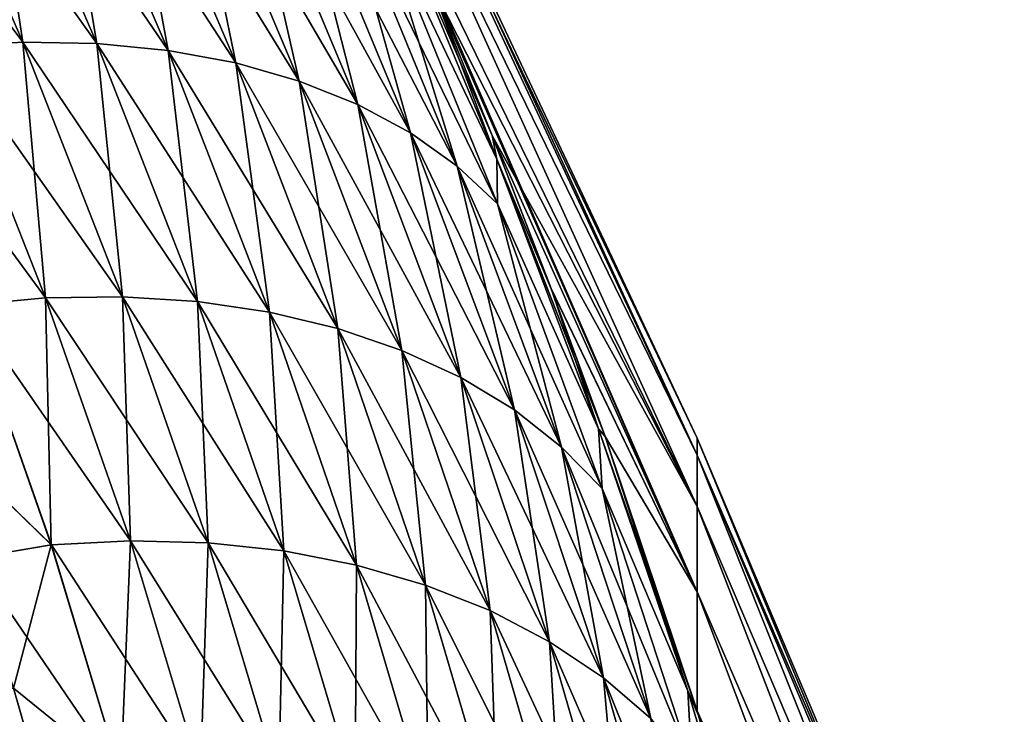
# Model space of a CAD drawing. Header units: metres. Extents: x -61 to 49, y -32 to 32.
# Tile 342 of 343: x 42.87 to 45.33, y 19.68 to 21.42. Entities that reach past the tile are written whole.
import ezdxf

# ---------------------------------------------------------------- set-up
doc = ezdxf.new("R2010")
doc.units = ezdxf.units.M
doc.layers.add('solid_K_27_40_10_000Y34', color=7, linetype='CONTINUOUS')

msp = doc.modelspace()

# ---------------------------------------------------------------- linework, layer by layer
at = {"layer": 'solid_K_27_40_10_000Y34'}
for points in [[(43.721645, 22.158976), (44.560349, 20.374798), (44.560349, 20.332024, -1.319539)], [(43.721645, 22.132359, 1.085762), (44.560349, 20.374798), (43.721645, 22.158976)], [(43.721645, 22.13236, -1.085752), (43.721645, 22.158976), (44.560349, 20.332024, -1.319539)], [(43.721645, 22.052576, -2.168895), (43.721645, 22.13236, -1.085752), (44.560349, 20.332024, -1.319539)], [(43.721645, 22.132359, 1.085762), (44.560349, 20.332026, 1.319526), (44.560349, 20.374798)], [(43.721645, 22.132359, 1.085762), (43.721645, 22.052574, 2.168915), (44.560349, 20.332026, 1.319526)], [(43.721645, 22.052576, -2.168895), (44.560349, 20.332024, -1.319539), (44.560349, 20.203882, -2.633538)], [(43.722389, 21.91843, -3.245898), (43.721645, 22.052576, -2.168895), (44.560349, 20.203882, -2.633538)], [(43.721645, 22.052574, 2.168915), (44.560349, 20.203886, 2.633512), (44.560349, 20.332026, 1.319526)], [(43.721645, 22.052574, 2.168915), (43.722401, 21.918407, 3.245915), (44.560349, 20.203886, 2.633512)], [(42.591705, 22.017912, -4.79793), (42.875687, 21.363663, -5.341428), (42.403103, 21.998253, -4.870681)], [(42.775063, 22.023779, 4.710768), (42.591702, 22.01792, 4.797924), (42.875683, 21.363674, 5.341419)], [(42.875683, 21.363674, 5.341419), (42.591702, 22.01792, 4.797924), (42.684978, 21.352444, 5.410386)], [(42.775066, 22.023771, -4.710774), (43.061092, 21.360603, -5.258564), (42.591705, 22.017912, -4.79793)], [(43.061092, 21.360603, -5.258564), (42.875687, 21.363663, -5.341428), (42.591705, 22.017912, -4.79793)], [(43.061089, 21.360615, 5.258554), (42.775063, 22.023779, 4.710768), (42.875683, 21.363674, 5.341419)], [(42.951283, 22.015779, 4.610107), (42.775063, 22.023779, 4.710768), (43.061089, 21.360615, 5.258554)], [(43.239285, 21.343287, -5.162656), (43.061092, 21.360603, -5.258564), (42.775066, 22.023771, -4.710774)], [(42.951286, 22.015772, -4.610113), (43.239285, 21.343287, -5.162656), (42.775066, 22.023771, -4.710774)], [(42.875687, 21.363663, -5.341428), (42.684982, 21.352432, -5.410395), (42.403103, 21.998253, -4.870681)], [(43.239281, 21.343298, 5.162646), (42.951283, 22.015779, 4.610107), (43.061089, 21.360615, 5.258554)], [(43.118553, 21.994001, 4.49698), (42.951283, 22.015779, 4.610107), (43.239281, 21.343298, 5.162646)], [(43.408428, 21.31189, -5.054695), (43.239285, 21.343287, -5.162656), (42.951286, 22.015772, -4.610113)], [(43.118557, 21.993994, -4.496985), (43.408428, 21.31189, -5.054695), (42.951286, 22.015772, -4.610113)], [(43.408424, 21.311903, 5.054685), (43.118553, 21.994001, 4.49698), (43.239281, 21.343298, 5.162646)], [(43.275143, 21.958673, 4.372549), (43.118553, 21.994001, 4.49698), (43.408424, 21.311903, 5.054685)], [(43.56678, 21.266741, -4.935791), (43.408428, 21.31189, -5.054695), (43.118557, 21.993994, -4.496985)], [(43.275146, 21.958666, -4.372555), (43.56678, 21.266741, -4.935791), (43.118557, 21.993994, -4.496985)], [(43.566772, 21.266754, 4.935781), (43.275143, 21.958673, 4.372549), (43.408424, 21.311903, 5.054685)], [(43.419434, 21.910162, 4.238099), (43.275143, 21.958673, 4.372549), (43.566772, 21.266754, 4.935781)], [(43.7127, 21.208305, -4.807169), (43.56678, 21.266741, -4.935791), (43.275146, 21.958666, -4.372555)], [(43.419437, 21.910154, -4.238104), (43.7127, 21.208305, -4.807169), (43.275146, 21.958666, -4.372555)], [(43.722389, 21.91843, -3.245898), (44.560349, 20.203882, -2.633538), (44.560349, 19.990911, -3.93648)], [(43.892822, 21.516258, -3.563208), (43.722389, 21.91843, -3.245898), (44.560349, 19.990911, -3.93648)], [(43.722401, 21.918407, 3.245915), (43.892742, 21.516453, 3.563051), (44.560349, 20.203886, 2.633512)], [(43.712696, 21.208319, 4.807159), (43.419434, 21.910162, 4.238099), (43.566772, 21.266754, 4.935781)], [(43.549946, 21.848963, 4.095017), (43.419434, 21.910162, 4.238099), (43.712696, 21.208319, 4.807159)], [(43.844688, 21.137182, -4.670161), (43.7127, 21.208305, -4.807169), (43.419437, 21.910154, -4.238104)], [(43.54995, 21.848953, -4.095024), (43.844688, 21.137182, -4.670161), (43.419437, 21.910154, -4.238104)], [(43.844685, 21.137196, 4.670151), (43.549946, 21.848963, 4.095017), (43.712696, 21.208319, 4.807159)], [(43.665333, 21.775705, 3.944782), (43.549946, 21.848963, 4.095017), (43.844685, 21.137196, 4.670151)], [(43.961384, 21.054106, -4.526178), (43.844688, 21.137182, -4.670161), (43.54995, 21.848953, -4.095024)], [(43.665337, 21.775696, -3.944788), (43.961384, 21.054106, -4.526178), (43.54995, 21.848953, -4.095024)], [(43.96138, 21.054119, 4.526167), (43.665333, 21.775705, 3.944782), (43.844685, 21.137196, 4.670151)], [(43.764397, 21.691145, 3.78894), (43.665333, 21.775705, 3.944782), (43.96138, 21.054119, 4.526167)], [(44.061584, 20.959932, -4.376705), (43.961384, 21.054106, -4.526178), (43.665337, 21.775696, -3.944788)], [(43.7644, 21.691135, -3.788947), (44.061584, 20.959932, -4.376705), (43.665337, 21.775696, -3.944788)], [(44.060181, 21.071562, 4.043934), (43.775688, 21.76193, 3.503893), (43.764397, 21.691145, 3.78894)], [(43.775681, 21.76195, -3.503878), (44.060173, 21.071585, -4.043914), (43.7644, 21.691135, -3.788947)], [(43.775681, 21.76195, -3.503878), (43.892822, 21.516258, -3.563208), (44.048889, 21.130545, -3.88301)], [(43.775681, 21.76195, -3.503878), (44.048889, 21.130545, -3.88301), (44.060173, 21.071585, -4.043914)], [(44.060181, 21.071562, 4.043934), (43.892742, 21.516453, 3.563051), (43.775688, 21.76193, 3.503893)], [(44.061581, 20.959946, 4.376694), (43.764397, 21.691145, 3.78894), (43.96138, 21.054119, 4.526167)], [(44.060181, 21.071562, 4.043934), (43.764397, 21.691145, 3.78894), (44.061581, 20.959946, 4.376694)], [(44.060173, 21.071585, -4.043914), (44.061584, 20.959932, -4.376705), (43.7644, 21.691135, -3.788947)], [(43.892742, 21.516453, 3.563051), (44.048737, 21.130932, 3.882682), (44.560349, 20.203886, 2.633512)], [(44.060181, 21.071562, 4.043934), (44.048737, 21.130932, 3.882682), (43.892742, 21.516453, 3.563051)], [(44.048889, 21.130545, -3.88301), (43.892822, 21.516258, -3.563208), (44.560349, 19.990911, -3.93648)], [(42.684982, 21.352432, -5.410395), (42.932686, 20.724766, -5.985774), (42.490944, 21.32703, -5.464752)], [(42.875683, 21.363674, 5.341419), (42.684978, 21.352444, 5.410386), (42.932682, 20.724781, 5.98576)], [(42.932682, 20.724781, 5.98576), (42.684978, 21.352444, 5.410386), (42.736717, 20.707083, 6.03612)], [(42.875687, 21.363663, -5.341428), (43.125286, 20.727734, -5.921373), (42.684982, 21.352432, -5.410395)], [(43.125286, 20.727734, -5.921373), (42.932686, 20.724766, -5.985774), (42.684982, 21.352432, -5.410395)], [(43.125282, 20.727749, 5.921359), (42.875683, 21.363674, 5.341419), (42.932682, 20.724781, 5.98576)], [(43.061089, 21.360615, 5.258554), (42.875683, 21.363674, 5.341419), (43.125282, 20.727749, 5.921359)], [(43.312538, 20.715939, -5.843597), (43.125286, 20.727734, -5.921373), (42.875687, 21.363663, -5.341428)], [(43.061092, 21.360603, -5.258564), (43.312538, 20.715939, -5.843597), (42.875687, 21.363663, -5.341428)], [(43.312531, 20.715956, 5.843583), (43.061089, 21.360615, 5.258554), (43.125282, 20.727749, 5.921359)], [(43.239281, 21.343298, 5.162646), (43.061089, 21.360615, 5.258554), (43.312531, 20.715956, 5.843583)], [(43.492508, 20.689505, -5.753249), (43.312538, 20.715939, -5.843597), (43.061092, 21.360603, -5.258564)], [(43.239285, 21.343287, -5.162656), (43.492508, 20.689505, -5.753249), (43.061092, 21.360603, -5.258564)], [(43.4925, 20.689522, 5.753235), (43.239281, 21.343298, 5.162646), (43.312531, 20.715956, 5.843583)], [(43.408424, 21.311903, 5.054685), (43.239281, 21.343298, 5.162646), (43.4925, 20.689522, 5.753235)], [(43.663342, 20.648703, -5.65126), (43.492508, 20.689505, -5.753249), (43.239285, 21.343287, -5.162656)], [(43.408428, 21.31189, -5.054695), (43.663342, 20.648703, -5.65126), (43.239285, 21.343287, -5.162656)], [(42.932686, 20.724766, -5.985774), (42.736725, 20.707067, -6.036135), (42.490944, 21.32703, -5.464752)], [(43.663338, 20.64872, 5.651246), (43.408424, 21.311903, 5.054685), (43.4925, 20.689522, 5.753235)], [(43.566772, 21.266754, 4.935781), (43.408424, 21.311903, 5.054685), (43.663338, 20.64872, 5.651246)], [(43.82328, 20.593956, -5.538681), (43.663342, 20.648703, -5.65126), (43.408428, 21.31189, -5.054695)], [(43.56678, 21.266741, -4.935791), (43.82328, 20.593956, -5.538681), (43.408428, 21.31189, -5.054695)], [(43.823273, 20.593973, 5.538666), (43.566772, 21.266754, 4.935781), (43.663338, 20.64872, 5.651246)], [(43.712696, 21.208319, 4.807159), (43.566772, 21.266754, 4.935781), (43.823273, 20.593973, 5.538666)], [(43.970665, 20.525829, -5.416671), (43.82328, 20.593956, -5.538681), (43.56678, 21.266741, -4.935791)], [(43.7127, 21.208305, -4.807169), (43.970665, 20.525829, -5.416671), (43.56678, 21.266741, -4.935791)], [(43.970661, 20.525846, 5.416656), (43.712696, 21.208319, 4.807159), (43.823273, 20.593973, 5.538666)], [(43.844685, 21.137196, 4.670151), (43.712696, 21.208319, 4.807159), (43.970661, 20.525846, 5.416656)], [(44.103989, 20.445021, -5.286491), (43.970665, 20.525829, -5.416671), (43.7127, 21.208305, -4.807169)], [(43.844688, 21.137182, -4.670161), (44.103989, 20.445021, -5.286491), (43.7127, 21.208305, -4.807169)], [(44.103981, 20.44504, 5.286476), (43.844685, 21.137196, 4.670151), (43.970661, 20.525846, 5.416656)], [(43.96138, 21.054119, 4.526167), (43.844685, 21.137196, 4.670151), (44.103981, 20.44504, 5.286476)], [(44.221867, 20.352367, -5.149484), (44.103989, 20.445021, -5.286491), (43.844688, 21.137182, -4.670161)], [(43.961384, 21.054106, -4.526178), (44.221867, 20.352367, -5.149484), (43.844688, 21.137182, -4.670161)], [(44.048737, 21.130932, 3.882682), (44.560349, 19.990919, 3.936441), (44.560349, 20.203886, 2.633512)], [(44.048737, 21.130932, 3.882682), (44.196144, 20.748236, 4.215476), (44.560349, 19.990919, 3.936441)], [(44.060181, 21.071562, 4.043934), (44.196144, 20.748236, 4.215476), (44.048737, 21.130932, 3.882682)], [(44.196293, 20.747829, -4.215839), (44.048889, 21.130545, -3.88301), (44.560349, 19.990911, -3.93648)], [(44.060173, 21.071585, -4.043914), (44.048889, 21.130545, -3.88301), (44.196293, 20.747829, -4.215839)], [(44.060173, 21.071585, -4.043914), (44.196293, 20.747829, -4.215839), (44.33112, 20.378624, -4.552495)], [(44.060173, 21.071585, -4.043914), (44.33112, 20.378624, -4.552495), (44.314369, 20.397753, -4.621278)], [(44.060173, 21.071585, -4.043914), (44.314369, 20.397753, -4.621278), (44.061584, 20.959932, -4.376705)], [(44.314381, 20.397726, 4.621302), (44.196144, 20.748236, 4.215476), (44.060181, 21.071562, 4.043934)], [(44.314381, 20.397726, 4.621302), (44.060181, 21.071562, 4.043934), (44.061581, 20.959946, 4.376694)], [(44.221859, 20.352385, 5.149468), (43.96138, 21.054119, 4.526167), (44.103981, 20.44504, 5.286476)], [(44.061581, 20.959946, 4.376694), (43.96138, 21.054119, 4.526167), (44.221859, 20.352385, 5.149468)], [(44.323086, 20.248821, -5.007063), (44.221867, 20.352367, -5.149484), (43.961384, 21.054106, -4.526178)], [(44.061584, 20.959932, -4.376705), (44.323086, 20.248821, -5.007063), (43.961384, 21.054106, -4.526178)], [(44.323082, 20.24884, 5.007047), (44.061581, 20.959946, 4.376694), (44.221859, 20.352385, 5.149468)], [(44.314381, 20.397726, 4.621302), (44.061581, 20.959946, 4.376694), (44.323082, 20.24884, 5.007047)], [(44.314369, 20.397753, -4.621278), (44.323086, 20.248821, -5.007063), (44.061584, 20.959932, -4.376705)], [(44.196144, 20.748236, 4.215476), (44.330975, 20.379032, 4.552114), (44.560349, 19.990919, 3.936441)], [(44.314381, 20.397726, 4.621302), (44.330975, 20.379032, 4.552114), (44.196144, 20.748236, 4.215476)], [(44.33112, 20.378624, -4.552495), (44.196293, 20.747829, -4.215839), (44.560349, 19.990911, -3.93648)], [(42.932682, 20.724781, 5.98576), (42.736717, 20.707083, 6.03612), (42.947212, 20.107948, 6.641373)], [(42.932686, 20.724766, -5.985774), (43.144867, 20.118156, -6.59578), (42.736725, 20.707067, -6.036135)], [(43.125282, 20.727749, 5.921359), (42.932682, 20.724781, 5.98576), (43.144859, 20.118176, 6.595758)], [(43.144859, 20.118176, 6.595758), (42.932682, 20.724781, 5.98576), (42.947212, 20.107948, 6.641373)], [(43.125286, 20.727734, -5.921373), (43.33913, 20.113115, -6.536719), (42.932686, 20.724766, -5.985774)], [(43.33913, 20.113115, -6.536719), (43.144867, 20.118156, -6.59578), (42.932686, 20.724766, -5.985774)], [(43.339123, 20.113136, 6.536697), (43.125282, 20.727749, 5.921359), (43.144859, 20.118176, 6.595758)], [(43.312531, 20.715956, 5.843583), (43.125282, 20.727749, 5.921359), (43.339123, 20.113136, 6.536697)], [(43.527996, 20.092857, -6.464822), (43.33913, 20.113115, -6.536719), (43.125286, 20.727734, -5.921373)], [(43.312538, 20.715939, -5.843597), (43.527996, 20.092857, -6.464822), (43.125286, 20.727734, -5.921373)], [(43.527992, 20.092878, 6.464799), (43.312531, 20.715956, 5.843583), (43.339123, 20.113136, 6.536697)], [(43.4925, 20.689522, 5.753235), (43.312531, 20.715956, 5.843583), (43.527992, 20.092878, 6.464799)], [(43.709526, 20.057592, -6.38083), (43.527996, 20.092857, -6.464822), (43.312538, 20.715939, -5.843597)], [(43.492508, 20.689505, -5.753249), (43.709526, 20.057592, -6.38083), (43.312538, 20.715939, -5.843597)], [(42.947212, 20.107948, 6.641373), (42.736717, 20.707083, 6.03612), (42.636452, 20.410013, 6.333958)], [(42.736725, 20.707067, -6.036135), (42.947216, 20.107927, -6.641395), (42.636478, 20.409943, -6.334029)], [(43.144867, 20.118156, -6.59578), (42.947216, 20.107927, -6.641395), (42.736725, 20.707067, -6.036135)], [(43.709518, 20.057613, 6.380807), (43.4925, 20.689522, 5.753235), (43.527992, 20.092878, 6.464799)], [(43.663338, 20.64872, 5.651246), (43.4925, 20.689522, 5.753235), (43.709518, 20.057613, 6.380807)], [(43.881844, 20.007681, -6.28561), (43.709526, 20.057592, -6.38083), (43.492508, 20.689505, -5.753249)], [(43.663342, 20.648703, -5.65126), (43.881844, 20.007681, -6.28561), (43.492508, 20.689505, -5.753249)], [(43.881836, 20.007704, 6.285586), (43.663338, 20.64872, 5.651246), (43.709518, 20.057613, 6.380807)], [(43.823273, 20.593973, 5.538666), (43.663338, 20.64872, 5.651246), (43.881836, 20.007704, 6.285586)], [(44.043171, 19.943642, -6.18014), (43.881844, 20.007681, -6.28561), (43.663342, 20.648703, -5.65126)], [(43.82328, 20.593956, -5.538681), (44.043171, 19.943642, -6.18014), (43.663342, 20.648703, -5.65126)], [(44.043163, 19.943665, 6.180117), (43.823273, 20.593973, 5.538666), (43.881836, 20.007704, 6.285586)], [(43.970661, 20.525846, 5.416656), (43.823273, 20.593973, 5.538666), (44.043163, 19.943665, 6.180117)], [(44.191845, 19.866135, -6.065511), (44.043171, 19.943642, -6.18014), (43.82328, 20.593956, -5.538681)], [(43.970665, 20.525829, -5.416671), (44.191845, 19.866135, -6.065511), (43.82328, 20.593956, -5.538681)], [(44.191837, 19.866158, 6.065487), (43.970661, 20.525846, 5.416656), (44.043163, 19.943665, 6.180117)], [(44.103981, 20.44504, 5.286476), (43.970661, 20.525846, 5.416656), (44.191837, 19.866158, 6.065487)], [(44.326328, 19.775957, -5.942905), (44.191845, 19.866135, -6.065511), (43.970665, 20.525829, -5.416671)], [(44.103989, 20.445021, -5.286491), (44.326328, 19.775957, -5.942905), (43.970665, 20.525829, -5.416671)], [(44.326324, 19.775982, 5.942881), (44.103981, 20.44504, 5.286476), (44.191837, 19.866158, 6.065487)], [(44.221859, 20.352385, 5.149468), (44.103981, 20.44504, 5.286476), (44.326324, 19.775982, 5.942881)], [(44.445244, 19.67404, -5.813587), (44.326328, 19.775957, -5.942905), (44.103989, 20.445021, -5.286491)], [(44.221867, 20.352367, -5.149484), (44.445244, 19.67404, -5.813587), (44.103989, 20.445021, -5.286491)], [(42.947212, 20.107948, 6.641373), (42.636452, 20.410013, 6.333958), (42.750927, 20.074867, 6.681256)], [(42.947216, 20.107927, -6.641395), (42.750957, 20.074774, -6.681355), (42.636478, 20.409943, -6.334029)], [(44.314369, 20.397753, -4.621278), (44.33112, 20.378624, -4.552495), (44.560814, 19.693163, -5.222017)], [(44.314369, 20.397753, -4.621278), (44.560814, 19.693163, -5.222017), (44.536999, 19.743366, -5.23519)], [(44.314369, 20.397753, -4.621278), (44.536999, 19.743366, -5.23519), (44.323086, 20.248821, -5.007063)], [(44.53701, 19.74334, 5.235217), (44.330975, 20.379032, 4.552114), (44.314381, 20.397726, 4.621302)], [(44.53701, 19.74334, 5.235217), (44.314381, 20.397726, 4.621302), (44.323082, 20.24884, 5.007047)], [(44.330975, 20.379032, 4.552114), (44.560802, 19.693193, 5.221984), (44.560349, 19.990919, 3.936441)], [(44.53701, 19.74334, 5.235217), (44.560802, 19.693193, 5.221984), (44.330975, 20.379032, 4.552114)], [(44.33112, 20.378624, -4.552495), (44.560349, 19.990911, -3.93648), (44.560814, 19.693163, -5.222017)], [(44.560349, 20.374798), (45.328068, 18.558945), (45.328068, 18.520813, -1.189076)], [(44.560349, 20.332026, 1.319526), (45.328068, 18.558945), (44.560349, 20.374798)], [(44.560349, 20.332024, -1.319539), (44.560349, 20.374798), (45.328068, 18.520813, -1.189076)], [(44.445236, 19.674065, 5.813562), (44.221859, 20.352385, 5.149468), (44.326324, 19.775982, 5.942881)], [(44.323082, 20.24884, 5.007047), (44.221859, 20.352385, 5.149468), (44.445236, 19.674065, 5.813562)], [(44.547359, 19.561434, -5.67889), (44.445244, 19.67404, -5.813587), (44.221867, 20.352367, -5.149484)], [(44.323086, 20.248821, -5.007063), (44.547359, 19.561434, -5.67889), (44.221867, 20.352367, -5.149484)], [(44.560349, 20.332026, 1.319526), (45.328068, 18.520813, 1.189076), (45.328068, 18.558945)], [(44.560349, 20.332026, 1.319526), (45.328068, 18.406576, 2.373265), (45.328068, 18.520813, 1.189076)], [(44.560349, 20.332026, 1.319526), (44.560349, 20.203886, 2.633512), (45.328068, 18.406576, 2.373265)], [(44.560349, 20.332024, -1.319539), (45.328068, 18.520813, -1.189076), (45.328068, 18.406576, -2.373265)], [(44.560349, 20.203882, -2.633538), (44.560349, 20.332024, -1.319539), (45.328068, 18.406576, -2.373265)], [(44.547352, 19.561459, 5.678864), (44.323082, 20.24884, 5.007047), (44.445236, 19.674065, 5.813562)], [(44.53701, 19.74334, 5.235217), (44.323082, 20.24884, 5.007047), (44.547352, 19.561459, 5.678864)], [(44.536999, 19.743366, -5.23519), (44.547359, 19.561434, -5.67889), (44.323086, 20.248821, -5.007063)], [(44.560349, 20.203886, 2.633512), (45.328068, 18.216702, 3.547702), (45.328068, 18.406576, 2.373265)], [(44.560349, 20.203886, 2.633512), (44.560349, 19.990919, 3.936441), (45.328068, 18.216702, 3.547702)], [(44.560349, 20.203882, -2.633538), (45.328068, 18.406576, -2.373265), (45.328068, 18.216702, -3.547702)], [(44.560349, 19.990911, -3.93648), (44.560349, 20.203882, -2.633538), (45.328068, 18.216702, -3.547702)], [(42.947212, 20.107948, 6.641373), (42.750927, 20.074867, 6.681256), (42.852894, 19.749968, 7.035961)], [(42.947216, 20.107927, -6.641395), (43.121223, 19.532438, -7.279142), (42.750957, 20.074774, -6.681355)], [(43.121216, 19.532461, 7.279114), (42.947212, 20.107948, 6.641373), (42.852894, 19.749968, 7.035961)], [(43.144859, 20.118176, 6.595758), (42.947212, 20.107948, 6.641373), (43.121216, 19.532461, 7.279114)], [(43.144867, 20.118156, -6.59578), (43.320297, 19.535517, -7.239002), (42.947216, 20.107927, -6.641395)], [(43.320297, 19.535517, -7.239002), (43.121223, 19.532438, -7.279142), (42.947216, 20.107927, -6.641395)], [(43.32029, 19.53554, 7.238975), (43.144859, 20.118176, 6.595758), (43.121216, 19.532461, 7.279114)], [(43.339123, 20.113136, 6.536697), (43.144859, 20.118176, 6.595758), (43.32029, 19.53554, 7.238975)], [(43.515957, 19.52281, -7.186033), (43.320297, 19.535517, -7.239002), (43.144867, 20.118156, -6.59578)], [(43.33913, 20.113115, -6.536719), (43.515957, 19.52281, -7.186033), (43.144867, 20.118156, -6.59578)], [(43.515953, 19.522833, 7.186005), (43.339123, 20.113136, 6.536697), (43.32029, 19.53554, 7.238975)], [(43.527992, 20.092878, 6.464799), (43.339123, 20.113136, 6.536697), (43.515953, 19.522833, 7.186005)], [(43.706192, 19.49445, -7.12078), (43.515957, 19.52281, -7.186033), (43.33913, 20.113115, -6.536719)], [(43.527996, 20.092857, -6.464822), (43.706192, 19.49445, -7.12078), (43.33913, 20.113115, -6.536719)], [(43.121223, 19.532438, -7.279142), (42.852932, 19.749851, -7.03609), (42.750957, 20.074774, -6.681355)], [(43.706184, 19.494473, 7.120751), (43.527992, 20.092878, 6.464799), (43.515953, 19.522833, 7.186005)], [(43.709518, 20.057613, 6.380807), (43.527992, 20.092878, 6.464799), (43.706184, 19.494473, 7.120751)], [(43.889034, 19.450727, -7.043916), (43.706192, 19.49445, -7.12078), (43.527996, 20.092857, -6.464822)], [(43.709526, 20.057592, -6.38083), (43.889034, 19.450727, -7.043916), (43.527996, 20.092857, -6.464822)], [(43.889027, 19.45075, 7.043888), (43.709518, 20.057613, 6.380807), (43.706184, 19.494473, 7.120751)], [(43.881836, 20.007704, 6.285586), (43.709518, 20.057613, 6.380807), (43.889027, 19.45075, 7.043888)], [(44.062599, 19.392092, -6.956236), (43.889034, 19.450727, -7.043916), (43.709526, 20.057592, -6.38083)], [(43.881844, 20.007681, -6.28561), (44.062599, 19.392092, -6.956236), (43.709526, 20.057592, -6.38083)], [(44.062592, 19.392117, 6.956206), (43.881836, 20.007704, 6.285586), (43.889027, 19.45075, 7.043888)], [(44.043163, 19.943665, 6.180117), (43.881836, 20.007704, 6.285586), (44.062592, 19.392117, 6.956206)], [(44.225098, 19.319153, -6.85864), (44.062599, 19.392092, -6.956236), (43.881844, 20.007681, -6.28561)], [(44.043171, 19.943642, -6.18014), (44.225098, 19.319153, -6.85864), (43.881844, 20.007681, -6.28561)], [(44.560349, 19.990919, 3.936441), (45.328068, 17.951971, 4.707561), (45.328068, 18.216702, 3.547702)], [(44.560349, 19.990919, 3.936441), (44.560802, 19.693193, 5.221984), (45.328068, 17.951971, 4.707561)], [(44.560349, 19.990911, -3.93648), (45.328068, 18.216702, -3.547702), (45.328068, 17.951971, -4.707561)], [(44.560814, 19.693163, -5.222017), (44.560349, 19.990911, -3.93648), (45.328068, 17.951971, -4.707561)], [(44.225094, 19.31918, 6.858611), (44.043163, 19.943665, 6.180117), (44.062592, 19.392117, 6.956206)], [(44.191837, 19.866158, 6.065487), (44.043163, 19.943665, 6.180117), (44.225094, 19.31918, 6.858611)], [(44.374855, 19.232662, -6.752137), (44.225098, 19.319153, -6.85864), (44.043171, 19.943642, -6.18014)], [(44.191845, 19.866135, -6.065511), (44.374855, 19.232662, -6.752137), (44.043171, 19.943642, -6.18014)], [(44.374847, 19.232687, 6.752107), (44.191837, 19.866158, 6.065487), (44.225094, 19.31918, 6.858611)], [(44.326324, 19.775982, 5.942881), (44.191837, 19.866158, 6.065487), (44.374847, 19.232687, 6.752107)], [(44.510326, 19.133507, -6.637825), (44.374855, 19.232662, -6.752137), (44.191845, 19.866135, -6.065511)], [(44.326328, 19.775957, -5.942905), (44.510326, 19.133507, -6.637825), (44.191845, 19.866135, -6.065511)], [(44.510319, 19.133533, 6.637794), (44.326324, 19.775982, 5.942881), (44.374847, 19.232687, 6.752107)], [(44.445236, 19.674065, 5.813562), (44.326324, 19.775982, 5.942881), (44.510319, 19.133533, 6.637794)], [(44.630112, 19.022713, -6.516883), (44.510326, 19.133507, -6.637825), (44.326328, 19.775957, -5.942905)], [(44.445244, 19.67404, -5.813587), (44.630112, 19.022713, -6.516883), (44.326328, 19.775957, -5.942905)], [(42.942341, 19.435465, 7.397696), (42.852894, 19.749968, 7.035961), (11.237962, 18.499907, 6.817056)], [(42.852932, 19.749851, -7.03609), (42.942379, 19.435326, -7.39786), (11.911407, 18.780127, -6.53351)], [(43.121216, 19.532461, 7.279114), (42.852894, 19.749968, 7.035961), (42.942341, 19.435465, 7.397696)], [(43.121223, 19.532438, -7.279142), (42.942379, 19.435326, -7.39786), (42.852932, 19.749851, -7.03609)], [(44.536999, 19.743366, -5.23519), (44.560814, 19.693163, -5.222017), (44.566254, 19.675827, -5.239751)], [(44.536999, 19.743366, -5.23519), (44.566254, 19.675827, -5.239751), (44.726883, 19.111387, -5.884491)], [(44.536999, 19.743366, -5.23519), (44.726883, 19.111387, -5.884491), (44.547359, 19.561434, -5.67889)], [(44.726891, 19.111359, 5.884525), (44.560802, 19.693193, 5.221984), (44.53701, 19.74334, 5.235217)], [(44.726891, 19.111359, 5.884525), (44.53701, 19.74334, 5.235217), (44.547352, 19.561459, 5.678864)], [(44.560802, 19.693193, 5.221984), (44.566132, 19.676226, 5.239341), (45.328068, 17.951971, 4.707561)], [(44.726891, 19.111359, 5.884525), (44.566132, 19.676226, 5.239341), (44.560802, 19.693193, 5.221984)], [(44.560814, 19.693163, -5.222017), (45.328068, 17.951971, -4.707561), (45.328068, 17.613474, -5.848076)], [(44.566254, 19.675827, -5.239751), (44.560814, 19.693163, -5.222017), (45.328068, 17.613474, -5.848076)]]:
    msp.add_3dface(points, dxfattribs=at)

doc.saveas('drawing.dxf')
